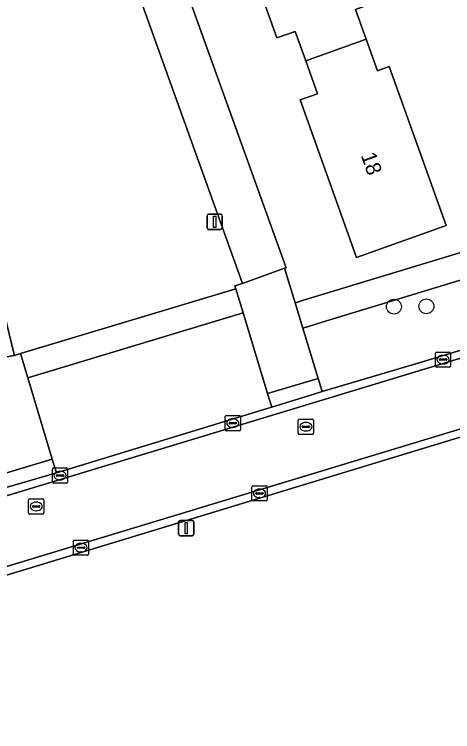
# Model space of a CAD drawing. Extents: x 162661 to 163484, y 380247 to 381230.
# Drawn here: x 162907.41 to 162936.22, y 380734.06 to 380781.18 of the extents above; entities that cross this region are included whole.
import ezdxf

# ---------------------------------------------------------------- set-up
doc = ezdxf.new("R2010")
doc.units = 0
for name, color, linetype in [('IMGEO_Boom', 7, 'Continuous'), ('IMGEO_Erf', 7, 'Continuous'), ('IMGEO_Groenvoorziening', 7, 'Continuous'), ('IMGEO_Kolk', 7, 'Continuous'), ('IMGEO_Lichtmast', 7, 'Continuous'), ('IMGEO_Pand', 7, 'Continuous'), ('IMGEO_Pand_nummerreeks', 7, 'Continuous'), ('IMGEO_Parkeervlak_open', 7, 'Continuous'), ('IMGEO_Rijbaan_lokaal_gesloten', 7, 'Continuous'), ('IMGEO_Rijbaan_lokaal_open', 7, 'Continuous'), ('IMGEO_Rioolput', 7, 'Continuous'), ('IMGEO_Voetpad_open', 7, 'Continuous')]:
    doc.layers.add(name, color=color, linetype=linetype)

msp = doc.modelspace()

# ---------------------------------------------------------------- linework, layer by layer
at = {"layer": 'IMGEO_Boom'}
for centre in [(162932.361, 380761.973), (162934.496, 380761.995)]:
    msp.add_circle(centre, 0.489, dxfattribs=at)
at = {"layer": 'IMGEO_Erf'}
for points in [[(162892.914, 380805.776), (162899.867, 380807.592), (162908.899, 380809.951), (162925.278, 380764.536), (162925.177, 380764.499), (162925.869, 380762.226), (162926.02, 380762.276), (162926.406, 380762.393), (162971.79, 380776.161)], [(162954.012, 380758.66), (162897.8, 380741.576), (162880.446, 380736.315), (162878.841, 380735.907), (162876.106, 380735.042)]]:
    msp.add_lwpolyline(points, dxfattribs=at)
msp.add_lwpolyline([(162917.166, 380800.579), (162918.29, 380800.981), (162917.593, 380802.927), (162921.537, 380804.338), (162922.183, 380802.534), (162922.949, 380802.808), (162926.747, 380792.203), (162930.498, 380781.731), (162929.833, 380781.493), (162930.527, 380779.555), (162931.273, 380777.472), (162932.053, 380777.752), (162934.106, 380772.02), (162935.792, 380767.312), (162929.9, 380765.202), (162926.192, 380775.554), (162927.338, 380775.965), (162926.561, 380778.134), (162925.872, 380780.058), (162924.67, 380779.627), (162920.914, 380790.114)], close=True, dxfattribs=at)
at = {"layer": 'IMGEO_Groenvoorziening'}
for points in [[(162897.033, 380801.656), (162901.093, 380784.866), (162907.382, 380758.925), (162907.419, 380758.771), (162907.81, 380758.889), (162921.966, 380763.154), (162921.908, 380763.343), (162922.417, 380763.498), (162907.634, 380804.593)], [(162970.637, 380769.431), (162972.355, 380769.952), (162972.013, 380771.253), (162973.327, 380771.598), (162972.457, 380774.578), (162972.146, 380774.484), (162971.888, 380774.406), (162927.651, 380760.958), (162926.806, 380760.701), (162926.377, 380760.557), (162927.388, 380757.263), (162927.653, 380756.396), (162934.024, 380758.285), (162940.66, 380760.298)]]:
    msp.add_lwpolyline(points, dxfattribs=at)
at = {"layer": 'IMGEO_Kolk'}
for p, q in [((162935.09, 380758.068), (162935.09, 380758.92)), ((162935.165, 380758.994), (162936.017, 380758.994)), ((162935.578, 380758.774), (162935.603, 380758.774)), ((162936.091, 380758.92), (162936.091, 380758.068)), ((162935.349, 380758.488), (162935.349, 380758.5)), ((162935.787, 380758.451), (162935.389, 380758.451)), ((162935.392, 380758.537), (162935.79, 380758.537)), ((162935.601, 380758.214), (162935.576, 380758.214)), ((162935.833, 380758.5), (162935.833, 380758.488)), ((162936.017, 380757.994), (162935.165, 380757.994)), ((162921.341, 380754.825), (162922.193, 380754.825)), ((162921.266, 380753.899), (162921.266, 380754.751)), ((162921.568, 380754.368), (162921.966, 380754.368)), ((162921.754, 380754.605), (162921.779, 380754.605)), ((162922.267, 380754.751), (162922.267, 380753.899)), ((162921.525, 380754.319), (162921.525, 380754.331)), ((162921.963, 380754.282), (162921.565, 380754.282)), ((162921.777, 380754.045), (162921.752, 380754.045)), ((162922.009, 380754.331), (162922.009, 380754.319)), ((162922.193, 380753.825), (162921.341, 380753.825)), ((162909.91, 380750.452), (162909.91, 380751.304)), ((162909.985, 380751.378), (162910.837, 380751.378)), ((162910.398, 380751.158), (162910.423, 380751.158)), ((162910.911, 380751.304), (162910.911, 380750.452)), ((162910.169, 380750.872), (162910.169, 380750.884)), ((162910.607, 380750.835), (162910.209, 380750.835)), ((162910.212, 380750.921), (162910.61, 380750.921)), ((162910.421, 380750.598), (162910.396, 380750.598)), ((162910.653, 380750.884), (162910.653, 380750.872)), ((162910.837, 380750.378), (162909.985, 380750.378)), ((162923.026, 380749.284), (162923.026, 380750.136)), ((162923.101, 380750.21), (162923.953, 380750.21)), ((162924.027, 380750.136), (162924.027, 380749.284)), ((162923.285, 380749.704), (162923.285, 380749.716)), ((162923.723, 380749.667), (162923.325, 380749.667)), ((162923.328, 380749.753), (162923.726, 380749.753)), ((162923.514, 380749.99), (162923.539, 380749.99)), ((162923.769, 380749.716), (162923.769, 380749.704)), ((162923.953, 380749.21), (162923.101, 380749.21)), ((162923.537, 380749.43), (162923.512, 380749.43)), ((162911.29, 380745.717), (162911.29, 380746.569)), ((162911.365, 380746.643), (162912.217, 380746.643)), ((162911.778, 380746.423), (162911.803, 380746.423)), ((162912.291, 380746.569), (162912.291, 380745.717)), ((162911.549, 380746.137), (162911.549, 380746.149)), ((162911.987, 380746.1), (162911.589, 380746.1)), ((162911.592, 380746.186), (162911.99, 380746.186)), ((162911.801, 380745.863), (162911.776, 380745.863)), ((162912.033, 380746.149), (162912.033, 380746.137)), ((162912.217, 380745.643), (162911.365, 380745.643))]:
    msp.add_line(p, q, dxfattribs=at)
for points in [[(162935.09, 380758.068), (162935.09, 380758.92)], [(162935.165, 380758.994), (162936.017, 380758.994)], [(162936.091, 380758.92), (162936.091, 380758.068)], [(162936.017, 380757.994), (162935.165, 380757.994)], [(162921.341, 380754.825), (162922.193, 380754.825)], [(162921.266, 380753.899), (162921.266, 380754.751)], [(162922.267, 380754.751), (162922.267, 380753.899)], [(162922.193, 380753.825), (162921.341, 380753.825)], [(162909.91, 380750.452), (162909.91, 380751.304)], [(162909.985, 380751.378), (162910.837, 380751.378)], [(162910.911, 380751.304), (162910.911, 380750.452)], [(162910.837, 380750.378), (162909.985, 380750.378)], [(162923.026, 380749.284), (162923.026, 380750.136)], [(162923.101, 380750.21), (162923.953, 380750.21)], [(162924.027, 380750.136), (162924.027, 380749.284)], [(162923.953, 380749.21), (162923.101, 380749.21)], [(162911.29, 380745.717), (162911.29, 380746.569)], [(162911.365, 380746.643), (162912.217, 380746.643)], [(162912.291, 380746.569), (162912.291, 380745.717)], [(162912.217, 380745.643), (162911.365, 380745.643)]]:
    msp.add_lwpolyline(points, dxfattribs=at)
for centre, radius, start, end in [((162935.167, 380758.918), 0.0765, 91.552, 178.448), ((162935.167, 380758.918), 0.0765, 91.552, 178.448), ((162936.015, 380758.918), 0.0765, 1.552, 88.448), ((162936.015, 380758.918), 0.0765, 1.552, 88.448), ((162935.389, 380758.497), 0.0403, 85.8775, 175.7526), ((162935.386, 380758.487), 0.0366, 178.938, 274.7102), ((162935.79, 380758.494), 0.043, 264.8664, 352.4533), ((162935.794, 380758.499), 0.0386, 1.7309, 96.639), ((162935.167, 380758.07), 0.0765, 181.552, 268.448), ((162935.167, 380758.07), 0.0765, 181.552, 268.448), ((162936.015, 380758.07), 0.0765, 271.552, 358.448), ((162936.015, 380758.07), 0.0765, 271.552, 358.448), ((162921.343, 380754.749), 0.0765, 91.552, 178.448), ((162921.343, 380754.749), 0.0765, 91.552, 178.448), ((162922.191, 380754.749), 0.0765, 1.552, 88.448), ((162922.191, 380754.749), 0.0765, 1.552, 88.448), ((162921.565, 380754.328), 0.0403, 85.8775, 175.7526), ((162921.97, 380754.33), 0.0386, 1.7309, 96.639), ((162921.343, 380753.901), 0.0765, 181.552, 268.448), ((162921.343, 380753.901), 0.0765, 181.552, 268.448), ((162921.562, 380754.318), 0.0366, 178.938, 274.7102), ((162921.966, 380754.325), 0.043, 264.8664, 352.4533), ((162922.191, 380753.901), 0.0765, 271.552, 358.448), ((162922.191, 380753.901), 0.0765, 271.552, 358.448), ((162909.987, 380751.302), 0.0765, 91.552, 178.448), ((162909.987, 380751.302), 0.0765, 91.552, 178.448), ((162910.835, 380751.302), 0.0765, 1.552, 88.448), ((162910.835, 380751.302), 0.0765, 1.552, 88.448), ((162910.209, 380750.881), 0.0403, 85.8775, 175.7526), ((162910.206, 380750.871), 0.0366, 178.938, 274.7102), ((162910.61, 380750.878), 0.043, 264.8664, 352.4533), ((162910.614, 380750.883), 0.0386, 1.7309, 96.639), ((162909.987, 380750.454), 0.0765, 181.552, 268.448), ((162909.987, 380750.454), 0.0765, 181.552, 268.448), ((162910.835, 380750.454), 0.0765, 271.552, 358.448), ((162910.835, 380750.454), 0.0765, 271.552, 358.448), ((162923.103, 380750.134), 0.0765, 91.552, 178.448), ((162923.103, 380750.134), 0.0765, 91.552, 178.448), ((162923.951, 380750.134), 0.0765, 1.552, 88.448), ((162923.951, 380750.134), 0.0765, 1.552, 88.448), ((162923.325, 380749.713), 0.0403, 85.8775, 175.7526), ((162923.322, 380749.703), 0.0366, 178.938, 274.7102), ((162923.726, 380749.71), 0.043, 264.8664, 352.4533), ((162923.73, 380749.715), 0.0386, 1.7309, 96.639), ((162923.103, 380749.286), 0.0765, 181.552, 268.448), ((162923.103, 380749.286), 0.0765, 181.552, 268.448), ((162923.951, 380749.286), 0.0765, 271.552, 358.448), ((162923.951, 380749.286), 0.0765, 271.552, 358.448), ((162911.367, 380746.567), 0.0765, 91.552, 178.448), ((162911.367, 380746.567), 0.0765, 91.552, 178.448), ((162912.215, 380746.567), 0.0765, 1.552, 88.448), ((162912.215, 380746.567), 0.0765, 1.552, 88.448), ((162911.589, 380746.146), 0.0403, 85.8775, 175.7526), ((162911.586, 380746.136), 0.0366, 178.938, 274.7102), ((162911.99, 380746.143), 0.043, 264.8664, 352.4533), ((162911.994, 380746.148), 0.0386, 1.7309, 96.639), ((162911.367, 380745.719), 0.0765, 181.552, 268.448), ((162911.367, 380745.719), 0.0765, 181.552, 268.448), ((162912.215, 380745.719), 0.0765, 271.552, 358.448), ((162912.215, 380745.719), 0.0765, 271.552, 358.448)]:
    msp.add_arc(centre, radius, start, end, dxfattribs=at)
for centre, major_axis, ratio, start_param, end_param in [((162935.577, 380758.494), (-0.387, 0.002), 0.722429, 4.712389, 7.853982), ((162935.602, 380758.494), (-0.39, 0.002), 0.717154, 1.570796, 4.712389), ((162921.753, 380754.325), (-0.387, 0.002), 0.722429, 4.712389, 7.853982), ((162921.778, 380754.325), (-0.39, 0.002), 0.717154, 1.570796, 4.712389), ((162910.397, 380750.878), (-0.387, 0.002), 0.722429, 4.712389, 7.853982), ((162910.422, 380750.878), (-0.39, 0.002), 0.717154, 1.570796, 4.712389), ((162923.513, 380749.71), (-0.387, 0.002), 0.722429, 4.712389, 7.853982), ((162923.538, 380749.71), (-0.39, 0.002), 0.717154, 1.570796, 4.712389), ((162911.777, 380746.143), (-0.387, 0.002), 0.722429, 4.712389, 7.853982), ((162911.802, 380746.143), (-0.39, 0.002), 0.717154, 1.570796, 4.712389)]:
    msp.add_ellipse(centre, major_axis=major_axis, ratio=ratio, start_param=start_param, end_param=end_param, dxfattribs=at)
at = {"layer": 'IMGEO_Lichtmast'}
for p, q in [((162920.179, 380768.048), (162920.969, 380768.048)), ((162920.969, 380768.048), (162920.179, 380768.048)), ((162920.079, 380767.148), (162920.079, 380767.948)), ((162920.079, 380767.948), (162920.079, 380767.148)), ((162921.069, 380767.948), (162921.069, 380767.148)), ((162921.069, 380767.148), (162921.069, 380767.948)), ((162920.969, 380767.048), (162920.179, 380767.048)), ((162920.179, 380767.048), (162920.969, 380767.048)), ((162918.207, 380747.031), (162918.207, 380747.831)), ((162918.207, 380747.831), (162918.207, 380747.031)), ((162918.307, 380747.931), (162919.097, 380747.931)), ((162919.097, 380747.931), (162918.307, 380747.931)), ((162919.197, 380747.831), (162919.197, 380747.031)), ((162919.197, 380747.031), (162919.197, 380747.831)), ((162919.097, 380746.931), (162918.307, 380746.931)), ((162918.307, 380746.931), (162919.097, 380746.931))]:
    msp.add_line(p, q, dxfattribs=at)
for points in [[(162920.499, 380767.923), (162920.649, 380767.923), (162920.649, 380767.173), (162920.499, 380767.173), (162920.499, 380767.923)], [(162918.627, 380747.806), (162918.777, 380747.806), (162918.777, 380747.056), (162918.627, 380747.056), (162918.627, 380747.806)]]:
    msp.add_lwpolyline(points, dxfattribs=at)
for centre, start, end in [((162920.179, 380767.948), 90, 180), ((162920.179, 380767.948), 90, 180), ((162920.969, 380767.948), 0, 90), ((162920.969, 380767.948), 360, 90), ((162920.179, 380767.148), 180, 270), ((162920.179, 380767.148), 180, 270), ((162920.969, 380767.148), 270, 0), ((162920.969, 380767.148), 270, 0), ((162918.307, 380747.831), 90, 180), ((162918.307, 380747.831), 90, 180), ((162919.097, 380747.831), 0, 90), ((162919.097, 380747.831), 360, 90), ((162918.307, 380747.031), 180, 270), ((162918.307, 380747.031), 180, 270), ((162919.097, 380747.031), 270, 0), ((162919.097, 380747.031), 270, 0)]:
    msp.add_arc(centre, 0.1, start, end, dxfattribs=at)
at = {"layer": 'IMGEO_Pand'}
for points in [[(162920.914, 380790.114), (162924.67, 380779.627), (162925.872, 380780.058), (162926.561, 380778.134), (162930.527, 380779.555), (162929.833, 380781.493), (162930.498, 380781.731), (162926.747, 380792.203)], [(162930.527, 380779.555), (162926.561, 380778.134), (162927.338, 380775.965), (162926.192, 380775.554), (162929.9, 380765.202), (162935.792, 380767.312), (162934.106, 380772.02), (162932.053, 380777.752), (162931.273, 380777.472)]]:
    msp.add_lwpolyline(points, close=True, dxfattribs=at)
at = {"layer": 'IMGEO_Parkeervlak_open'}
msp.add_lwpolyline([(162924.058, 380756.272), (162922.447, 380761.571), (162908.292, 380757.294), (162909.902, 380751.966), (162910.173, 380751.069), (162924.023, 380755.29), (162924.328, 380755.383)], close=True, dxfattribs=at)
at = {"layer": 'IMGEO_Rijbaan_lokaal_gesloten'}
msp.add_lwpolyline([(162943.853, 380759.265), (162942.012, 380760.182), (162860.899, 380735.613), (162859.794, 380735.265), (162861.104, 380731.004), (162867.044, 380732.815), (162867.469, 380732.943), (162875.325, 380735.325), (162875.852, 380735.497), (162899.799, 380742.755), (162955.124, 380759.519), (162956.082, 380761.304)], dxfattribs=at)
at = {"layer": 'IMGEO_Rijbaan_lokaal_open'}
for points in [[(162940.66, 380760.298), (162934.024, 380758.285), (162927.653, 380756.396), (162927.086, 380756.223), (162924.328, 380755.383), (162924.023, 380755.29), (162910.173, 380751.069), (162906.861, 380750.093), (162905.421, 380749.656), (162860.753, 380736.106), (162860.771, 380736.045), (162860.899, 380735.613), (162942.012, 380760.182)], [(162955.124, 380759.519), (162899.799, 380742.755), (162875.852, 380735.497), (162876.106, 380735.042), (162878.841, 380735.907), (162880.446, 380736.315), (162897.8, 380741.576), (162954.012, 380758.66)]]:
    msp.add_lwpolyline(points, dxfattribs=at)
at = {"layer": 'IMGEO_Rioolput'}
for p, q in [((162926.076, 380753.662), (162926.076, 380754.514)), ((162926.151, 380754.588), (162927.003, 380754.588)), ((162926.564, 380754.368), (162926.589, 380754.368)), ((162927.077, 380754.514), (162927.077, 380753.662)), ((162926.335, 380754.082), (162926.335, 380754.094)), ((162926.773, 380754.045), (162926.375, 380754.045)), ((162926.378, 380754.131), (162926.776, 380754.131)), ((162926.819, 380754.094), (162926.819, 380754.082)), ((162927.003, 380753.588), (162926.151, 380753.588)), ((162926.587, 380753.808), (162926.562, 380753.808)), ((162908.347, 380748.426), (162908.347, 380749.278)), ((162908.422, 380749.352), (162909.274, 380749.352)), ((162909.348, 380749.278), (162909.348, 380748.426)), ((162908.606, 380748.846), (162908.606, 380748.858)), ((162909.044, 380748.809), (162908.646, 380748.809)), ((162908.649, 380748.895), (162909.047, 380748.895)), ((162908.835, 380749.132), (162908.86, 380749.132)), ((162909.09, 380748.858), (162909.09, 380748.846)), ((162909.274, 380748.352), (162908.422, 380748.352)), ((162908.858, 380748.572), (162908.833, 380748.572))]:
    msp.add_line(p, q, dxfattribs=at)
for points in [[(162926.076, 380753.662), (162926.076, 380754.514)], [(162926.151, 380754.588), (162927.003, 380754.588)], [(162927.077, 380754.514), (162927.077, 380753.662)], [(162927.003, 380753.588), (162926.151, 380753.588)], [(162908.347, 380748.426), (162908.347, 380749.278)], [(162908.422, 380749.352), (162909.274, 380749.352)], [(162909.348, 380749.278), (162909.348, 380748.426)], [(162909.274, 380748.352), (162908.422, 380748.352)]]:
    msp.add_lwpolyline(points, dxfattribs=at)
for centre, radius, start, end in [((162926.153, 380754.512), 0.0765, 91.552, 178.448), ((162926.153, 380754.512), 0.0765, 91.552, 178.448), ((162927.001, 380754.512), 0.0765, 1.552, 88.448), ((162927.001, 380754.512), 0.0765, 1.552, 88.448), ((162926.375, 380754.091), 0.0403, 85.8775, 175.7526), ((162926.372, 380754.081), 0.0366, 178.938, 274.7102), ((162926.776, 380754.088), 0.043, 264.8664, 352.4533), ((162926.78, 380754.093), 0.0386, 1.7309, 96.639), ((162926.153, 380753.664), 0.0765, 181.552, 268.448), ((162926.153, 380753.664), 0.0765, 181.552, 268.448), ((162927.001, 380753.664), 0.0765, 271.552, 358.448), ((162927.001, 380753.664), 0.0765, 271.552, 358.448), ((162908.424, 380749.276), 0.0765, 91.552, 178.448), ((162908.424, 380749.276), 0.0765, 91.552, 178.448), ((162909.272, 380749.276), 0.0765, 1.552, 88.448), ((162909.272, 380749.276), 0.0765, 1.552, 88.448), ((162908.646, 380748.855), 0.0403, 85.8775, 175.7526), ((162908.643, 380748.845), 0.0366, 178.938, 274.7102), ((162909.047, 380748.852), 0.043, 264.8664, 352.4533), ((162909.051, 380748.857), 0.0386, 1.7309, 96.639), ((162908.424, 380748.428), 0.0765, 181.552, 268.448), ((162908.424, 380748.428), 0.0765, 181.552, 268.448), ((162909.272, 380748.428), 0.0765, 271.552, 358.448), ((162909.272, 380748.428), 0.0765, 271.552, 358.448)]:
    msp.add_arc(centre, radius, start, end, dxfattribs=at)
for centre, major_axis, ratio, start_param, end_param in [((162926.563, 380754.088), (-0.387, 0.002), 0.722429, 4.712389, 7.853982), ((162926.588, 380754.088), (-0.39, 0.002), 0.717154, 1.570796, 4.712389), ((162908.834, 380748.852), (-0.387, 0.002), 0.722429, 4.712389, 7.853982), ((162908.859, 380748.852), (-0.39, 0.002), 0.717154, 1.570796, 4.712389)]:
    msp.add_ellipse(centre, major_axis=major_axis, ratio=ratio, start_param=start_param, end_param=end_param, dxfattribs=at)
at = {"layer": 'IMGEO_Voetpad_open'}
for points in [[(162908.899, 380809.951), (162899.867, 380807.592), (162892.914, 380805.776), (162904.475, 380758.253), (162907.419, 380758.771), (162907.382, 380758.925), (162901.093, 380784.866), (162897.033, 380801.656)], [(162907.634, 380804.593), (162922.417, 380763.498), (162925.177, 380764.499), (162925.278, 380764.536), (162908.899, 380809.951)]]:
    msp.add_lwpolyline(points, dxfattribs=at)
for points in [[(162971.978, 380776.218), (162971.79, 380776.161), (162926.406, 380762.393), (162926.02, 380762.276), (162925.869, 380762.226), (162926.377, 380760.557), (162926.806, 380760.701), (162927.651, 380760.958), (162971.888, 380774.406), (162972.146, 380774.484), (162972.457, 380774.578)], [(162926.377, 380760.557), (162925.869, 380762.226), (162925.177, 380764.499), (162922.417, 380763.498), (162921.908, 380763.343), (162921.966, 380763.154), (162922.447, 380761.571), (162924.058, 380756.272), (162927.388, 380757.263)], [(162922.447, 380761.571), (162921.966, 380763.154), (162907.81, 380758.889), (162908.292, 380757.294)], [(162908.292, 380757.294), (162907.81, 380758.889), (162907.419, 380758.771), (162904.475, 380758.253), (162905.139, 380755.989), (162905.631, 380754.311), (162906.451, 380751.496), (162906.602, 380750.977), (162909.902, 380751.966)], [(162927.388, 380757.263), (162924.058, 380756.272), (162924.328, 380755.383), (162927.086, 380756.223), (162927.653, 380756.396)], [(162906.861, 380750.093), (162910.173, 380751.069), (162909.902, 380751.966), (162906.602, 380750.977)]]:
    msp.add_lwpolyline(points, close=True, dxfattribs=at)

# ---------------------------------------------------------------- texts
at = {"layer": 'IMGEO_Pand_nummerreeks'}
msp.add_text('18', height=1, rotation=289.7071, dxfattribs=at).set_placement((162930.171, 380771.918))

doc.saveas('drawing.dxf')
